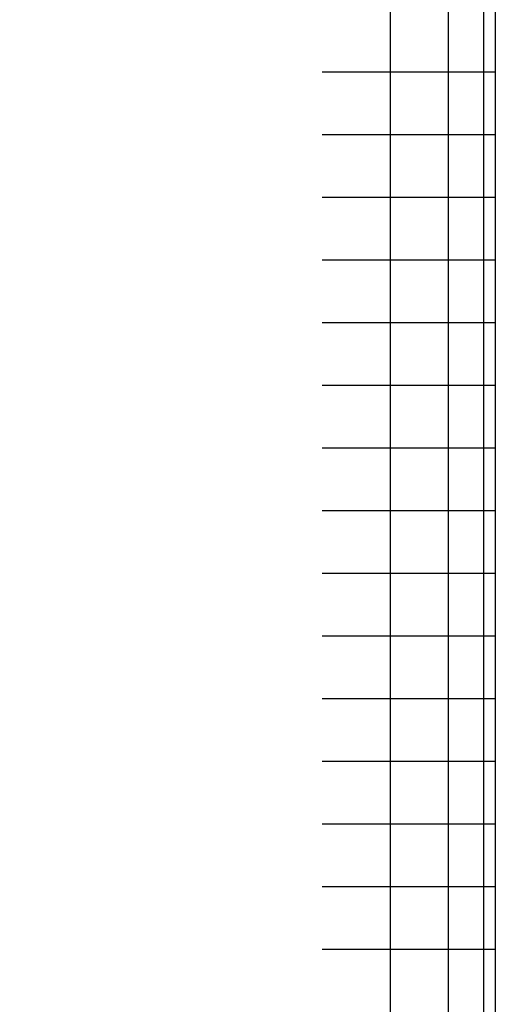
# Model space of a CAD drawing. Extents: x -169 to 6736, y -208 to 3022.
# Tile 280 of 656: x 1605.393 to 1605.813, y 972.794 to 973.663. Entities that reach past the tile are written whole.
import ezdxf

# ---------------------------------------------------------------- set-up
doc = ezdxf.new("R2010")
doc.units = 0
doc.header["$MEASUREMENT"] = 0
doc.header["$PDSIZE"] = 1
doc.layers.get('DEFPOINTS').update_dxf_attribs({"linetype": 'CONTINUOUS'})
doc.layers.add('DIM', color=3, linetype='CONTINUOUS')
doc.layers.add('SPILL-BUCKET', color=1, linetype='CONTINUOUS')
doc.styles.add('SIMPLEX', font='simplex')
doc.dimstyles.new('DIM64', dxfattribs={"dimscale": 64, "dimtxt": 0.09375, "dimasz": 0.09375, "dimexe": 0.0625, "dimexo": 0.0625, "dimgap": 0.046875, "dimtad": 1, "dimdec": 4, "dimzin": 3, "dimdsep": 46, "dimlunit": 4, "dimtxsty": 'SIMPLEX', "dimcen": 0, "dimclrd": 256, "dimclre": 256, "dimclrt": 256, "dimadec": 0, "dimazin": 0, "dimtfac": 1, "dimtdec": 4, "dimtmove": 0, "dimatfit": 3, "dimfxl": 1, "dimfrac": 2, "dimtolj": 1, "dimtzin": 0, "dimarcsym": 0})

# ---------------------------------------------------------------- blocks, each defined once
blk = doc.blocks.new('*D109')
at = {"layer": 'DEFPOINTS', "color": 0, "transparency": 16777216}
for p in [(1368.58612, 978.29596), (2031.81144, 978.01471), (1368.58612, 700.52328)]:
    blk.add_point(p, dxfattribs=at)
at = {"layer": 'DIM', "lineweight": -2, "transparency": 16777216}
for p, q in [((1368.58612, 974.29596), (1368.58612, 696.52328)), ((2031.81144, 974.01471), (2031.81144, 696.52328)), ((2025.81144, 700.52328), (1374.58612, 700.52328))]:
    blk.add_line(p, q, dxfattribs=at)
at = {"layer": 'DIM', "transparency": 16777216}
for points in [[(1374.58612, 701.52328), (1374.58612, 699.52328), (1368.58612, 700.52328)], [(2025.81144, 701.52328), (2025.81144, 699.52328), (2031.81144, 700.52328)]]:
    blk.add_solid(points, dxfattribs=at)
at = {"layer": 'DIM', "transparency": 16777216, "insert": (1700.19878, 708.09471), "char_height": 6, "attachment_point": 5, "style": 'SIMPLEX'}
blk.add_mtext('\\A1;55\'-3 1/4" (F.V. TANK SLAB)', dxfattribs=at)

msp = doc.modelspace()

# ---------------------------------------------------------------- linework, layer by layer
at = {"layer": 'SPILL-BUCKET', "color": 7, "linetype": 'Continuous'}
for p, q in [((1605.81261, 974.28113), (1605.81261, 972.01185)), ((1605.80214, 974.06435), (1605.80214, 972.16761)), ((1605.7198, 974.05687), (1605.7198, 972.16768)), ((1605.77095, 974.05687), (1605.77095, 972.16768)), ((1605.71384, 973.61695), (1605.65991, 973.61695)), ((1605.75659, 973.61695), (1605.71384, 973.61695)), ((1605.78757, 973.61695), (1605.75659, 973.61695)), ((1605.80633, 973.61695), (1605.78757, 973.61695)), ((1605.81261, 973.61695), (1605.80633, 973.61695)), ((1605.71384, 973.5616), (1605.65991, 973.5616)), ((1605.75659, 973.5616), (1605.71384, 973.5616)), ((1605.78757, 973.5616), (1605.75659, 973.5616)), ((1605.80633, 973.5616), (1605.78757, 973.5616)), ((1605.81261, 973.5616), (1605.80633, 973.5616)), ((1605.71384, 973.50625), (1605.65991, 973.50625)), ((1605.75659, 973.50625), (1605.71384, 973.50625)), ((1605.78757, 973.50625), (1605.75659, 973.50625)), ((1605.80633, 973.50625), (1605.78757, 973.50625)), ((1605.81261, 973.50625), (1605.80633, 973.50625)), ((1605.71384, 973.45091), (1605.65991, 973.45091)), ((1605.75659, 973.45091), (1605.71384, 973.45091)), ((1605.78757, 973.45091), (1605.75659, 973.45091)), ((1605.80633, 973.45091), (1605.78757, 973.45091)), ((1605.81261, 973.45091), (1605.80633, 973.45091)), ((1605.71384, 973.39556), (1605.65991, 973.39556)), ((1605.75659, 973.39556), (1605.71384, 973.39556)), ((1605.78757, 973.39556), (1605.75659, 973.39556)), ((1605.80633, 973.39556), (1605.78757, 973.39556)), ((1605.81261, 973.39556), (1605.80633, 973.39556)), ((1605.71384, 973.34021), (1605.65991, 973.34021)), ((1605.75659, 973.34021), (1605.71384, 973.34021)), ((1605.78757, 973.34021), (1605.75659, 973.34021)), ((1605.80633, 973.34021), (1605.78757, 973.34021)), ((1605.81261, 973.34021), (1605.80633, 973.34021)), ((1605.71384, 973.28486), (1605.65991, 973.28486)), ((1605.75659, 973.28486), (1605.71384, 973.28486)), ((1605.78757, 973.28486), (1605.75659, 973.28486)), ((1605.80633, 973.28486), (1605.78757, 973.28486)), ((1605.81261, 973.28486), (1605.80633, 973.28486)), ((1605.71384, 973.22951), (1605.65991, 973.22951)), ((1605.75659, 973.22951), (1605.71384, 973.22951)), ((1605.78757, 973.22951), (1605.75659, 973.22951)), ((1605.80633, 973.22951), (1605.78757, 973.22951)), ((1605.81261, 973.22951), (1605.80633, 973.22951)), ((1605.71384, 973.17416), (1605.65991, 973.17416)), ((1605.75659, 973.17416), (1605.71384, 973.17416)), ((1605.78757, 973.17416), (1605.75659, 973.17416)), ((1605.80633, 973.17416), (1605.78757, 973.17416)), ((1605.81261, 973.17416), (1605.80633, 973.17416)), ((1605.71384, 973.11882), (1605.65991, 973.11882)), ((1605.75659, 973.11882), (1605.71384, 973.11882)), ((1605.78757, 973.11882), (1605.75659, 973.11882)), ((1605.80633, 973.11882), (1605.78757, 973.11882)), ((1605.81261, 973.11882), (1605.80633, 973.11882)), ((1605.71384, 973.06347), (1605.65991, 973.06347)), ((1605.75659, 973.06347), (1605.71384, 973.06347)), ((1605.78757, 973.06347), (1605.75659, 973.06347)), ((1605.80633, 973.06347), (1605.78757, 973.06347)), ((1605.81261, 973.06347), (1605.80633, 973.06347)), ((1605.71384, 973.00812), (1605.65991, 973.00812)), ((1605.75659, 973.00812), (1605.71384, 973.00812)), ((1605.78757, 973.00812), (1605.75659, 973.00812)), ((1605.80633, 973.00812), (1605.78757, 973.00812)), ((1605.81261, 973.00812), (1605.80633, 973.00812)), ((1605.71384, 972.95277), (1605.65991, 972.95277)), ((1605.75659, 972.95277), (1605.71384, 972.95277)), ((1605.78757, 972.95277), (1605.75659, 972.95277)), ((1605.80633, 972.95277), (1605.78757, 972.95277)), ((1605.81261, 972.95277), (1605.80633, 972.95277)), ((1605.71384, 972.89742), (1605.65991, 972.89742)), ((1605.75659, 972.89742), (1605.71384, 972.89742)), ((1605.78757, 972.89742), (1605.75659, 972.89742)), ((1605.80633, 972.89742), (1605.78757, 972.89742)), ((1605.81261, 972.89742), (1605.80633, 972.89742)), ((1605.71384, 972.84207), (1605.65991, 972.84207)), ((1605.75659, 972.84207), (1605.71384, 972.84207)), ((1605.78757, 972.84207), (1605.75659, 972.84207)), ((1605.80633, 972.84207), (1605.78757, 972.84207)), ((1605.81261, 972.84207), (1605.80633, 972.84207))]:
    msp.add_line(p, q, dxfattribs=at)

# ---------------------------------------------------------------- dimensions: what is measured, and where the dimension line sits
at = {"layer": 'DIM'}
dim = msp.add_linear_dim(base=(1368.58612, 700.52328), p1=(2031.81144, 978.01471), p2=(1368.58612, 978.29596), angle=180, text='<> (F.V. TANK SLAB)', dimstyle='DIM64', dxfattribs=at)
dim.commit()
dim.dimension.update_dxf_attribs({"geometry": '*D109', "text_midpoint": (1700.19878, 708.09471)})

doc.saveas('drawing.dxf')
